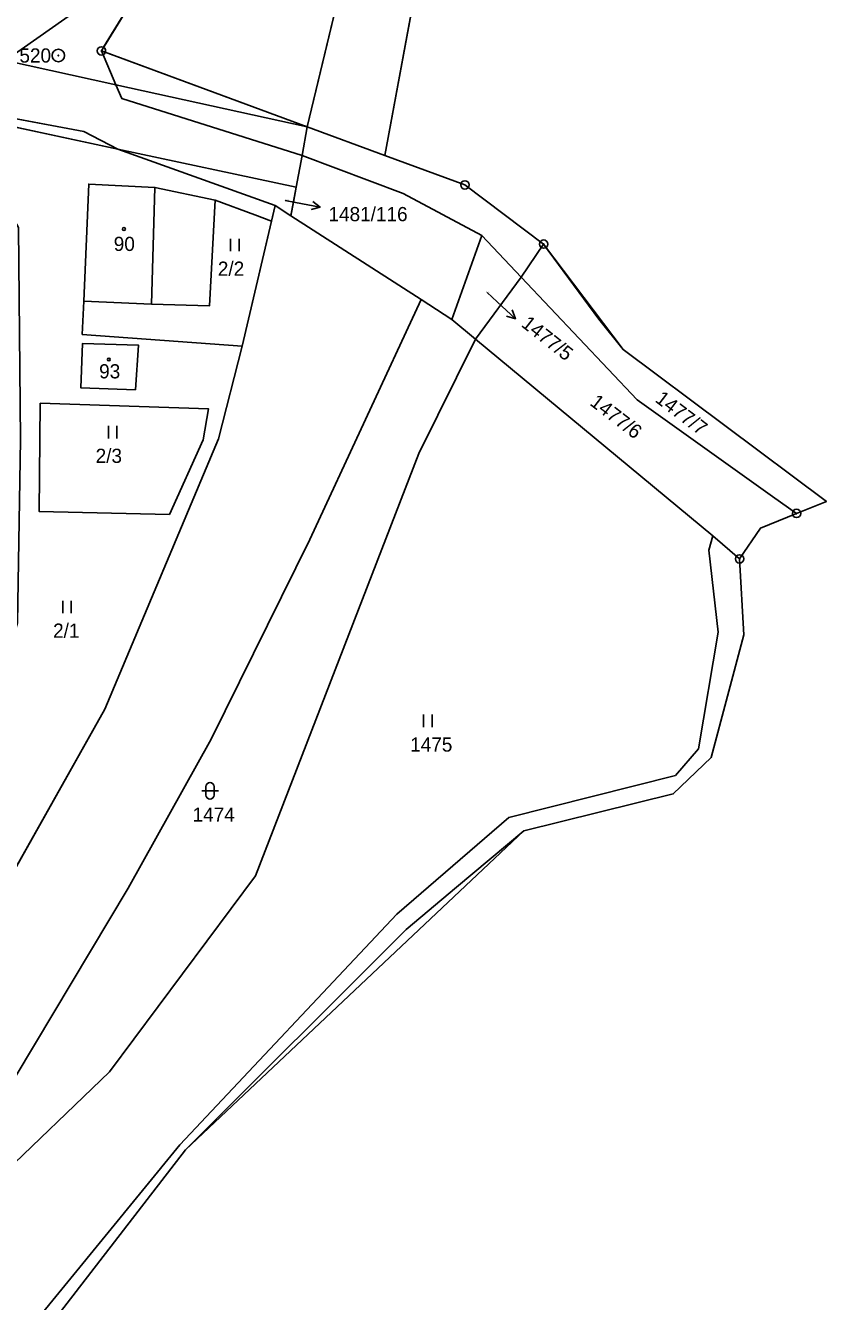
# Model space of a CAD drawing. Extents: x -760642 to -757221, y -1092371 to -1088855.
# Drawn here: x -758906 to -758810, y -1089975.4 to -1089822.5 of the extents above; entities that cross this region are included whole.
import ezdxf

# ---------------------------------------------------------------- set-up
doc = ezdxf.new("R2010")
doc.units = 0
for name, color, linetype in [('Vrstva 1', 7, 'Continuous'), ('Vrstva 13', 7, 'Continuous'), ('Vrstva 16', 7, 'Continuous'), ('Vrstva 17', 7, 'Continuous'), ('Vrstva 18', 7, 'Continuous'), ('Vrstva 19', 7, 'Continuous'), ('Vrstva 24', 7, 'Continuous'), ('Vrstva 25', 7, 'Continuous'), ('Vrstva 26', 7, 'Continuous'), ('Vrstva 27', 7, 'Continuous'), ('Vrstva 28', 7, 'Continuous'), ('Vrstva 4', 7, 'Continuous')]:
    doc.layers.add(name, color=color, linetype=linetype)

msp = doc.modelspace()

# ---------------------------------------------------------------- linework, layer by layer
at = {"layer": 'Vrstva 1'}
for p, q in [((-758860.09, -1089783.94), (-758872.24, -1089834.59)), ((-758883.26, -1089803.24), (-758896.92, -1089825.49)), ((-758908.4, -1089826.64), (-758891.72, -1089814.9)), ((-758896.92, -1089825.49), (-758872.24, -1089834.59)), ((-758908.4, -1089826.64), (-758895.18, -1089829.55)), ((-758895.18, -1089829.55), (-758872.24, -1089834.59)), ((-758915.94, -1089831.98), (-758899.04, -1089835.16)), ((-758914.44, -1089833.07), (-758894.95, -1089837.25)), ((-758872.24, -1089834.59), (-758872.87, -1089838.03)), ((-758872.24, -1089834.59), (-758862.96, -1089838.01)), ((-758899.04, -1089835.16), (-758894.95, -1089837.25)), ((-758894.95, -1089837.25), (-758876.11, -1089844.03)), ((-758894.95, -1089837.25), (-758873.57, -1089841.83)), ((-758872.87, -1089838.03), (-758873.57, -1089841.83)), ((-758898.44, -1089841.46), (-758899.02, -1089855.5)), ((-758898.44, -1089841.46), (-758890.51, -1089841.85)), ((-758883.28, -1089843.38), (-758890.51, -1089841.85)), ((-758873.57, -1089841.83), (-758874.2, -1089845.26)), ((-758883.96, -1089856.04), (-758883.28, -1089843.38)), ((-758883.28, -1089843.38), (-758878.54, -1089845.15)), ((-758878.54, -1089845.15), (-758876.54, -1089845.89)), ((-758876.54, -1089845.89), (-758876.11, -1089844.03)), ((-758876.11, -1089844.03), (-758874.2, -1089845.26)), ((-758876.54, -1089845.89), (-758880.03, -1089860.89)), ((-758851.32, -1089847.62), (-758854.9, -1089857.68)), ((-758846.61, -1089852.61), (-758851.32, -1089847.62)), ((-758843.91, -1089848.65), (-758846.61, -1089852.61)), ((-758846.61, -1089852.61), (-758852.08, -1089860.03)), ((-758846.61, -1089852.61), (-758832.7, -1089867.33)), ((-758899.22, -1089859.48), (-758899.02, -1089855.5)), ((-758890.93, -1089855.83), (-758899.02, -1089855.5)), ((-758890.93, -1089855.83), (-758883.96, -1089856.04)), ((-758858.6, -1089855.3), (-758871.92, -1089884.05)), ((-758858.6, -1089855.3), (-758854.9, -1089857.68)), ((-758854.9, -1089857.68), (-758852.08, -1089860.03)), ((-758899.39, -1089865.87), (-758899.19, -1089860.56)), ((-758880.03, -1089860.89), (-758899.22, -1089859.48)), ((-758899.19, -1089860.56), (-758892.46, -1089860.77)), ((-758892.46, -1089860.77), (-758892.83, -1089866.1)), ((-758858.88, -1089873.75), (-758852.08, -1089860.03)), ((-758852.08, -1089860.03), (-758823.63, -1089883.61)), ((-758880.03, -1089860.89), (-758882.89, -1089871.97)), ((-758892.83, -1089866.1), (-758899.39, -1089865.87)), ((-758904.38, -1089880.68), (-758904.27, -1089867.7)), ((-758904.27, -1089867.7), (-758884.07, -1089868.4)), ((-758884.07, -1089868.4), (-758884.72, -1089872.1)), ((-758832.7, -1089867.33), (-758816.48, -1089878.88)), ((-758882.89, -1089871.97), (-758896.51, -1089904.37)), ((-758884.72, -1089872.1), (-758888.77, -1089881.06)), ((-758878.43, -1089924.34), (-758858.88, -1089873.75)), ((-758816.48, -1089878.88), (-758813.6, -1089880.93)), ((-758888.77, -1089881.06), (-758904.38, -1089880.68)), ((-758824.12, -1089885.32), (-758823.63, -1089883.61)), ((-758823.63, -1089883.61), (-758820.43, -1089886.38)), ((-758871.92, -1089884.05), (-758883.77, -1089907.96)), ((-758822.98, -1089895.16), (-758824.12, -1089885.32)), ((-758822.98, -1089895.16), (-758825.34, -1089909.15)), ((-758896.51, -1089904.37), (-758924.22, -1089953.65)), ((-758883.77, -1089907.96), (-758893.71, -1089925.82)), ((-758825.34, -1089909.15), (-758828.09, -1089912.34)), ((-758828.09, -1089912.34), (-758848.1, -1089917.36)), ((-758848.1, -1089917.36), (-758861.52, -1089928.97)), ((-758878.43, -1089924.34), (-758895.93, -1089947.85)), ((-758893.71, -1089925.82), (-758921.51, -1089972.3)), ((-758861.52, -1089928.97), (-758887.5, -1089956.61)), ((-758895.93, -1089947.85), (-758921.51, -1089972.3)), ((-758887.5, -1089956.61), (-758905.42, -1089978.5))]:
    msp.add_line(p, q, dxfattribs=at)
at = {"layer": 'Vrstva 13'}
for p, q in [((-758853.09, -1089784.76), (-758862.96, -1089838.01)), ((-758862.96, -1089838.01), (-758853.35, -1089841.55)), ((-758853.35, -1089841.55), (-758843.91, -1089848.65)), ((-758843.91, -1089848.65), (-758837.31, -1089857.65)), ((-758837.31, -1089857.65), (-758834.39, -1089861.28)), ((-758834.39, -1089861.28), (-758810.01, -1089879.49)), ((-758813.6, -1089880.93), (-758810.01, -1089879.49)), ((-758817.93, -1089882.68), (-758813.6, -1089880.93)), ((-758817.93, -1089882.68), (-758820.43, -1089886.38)), ((-758820.43, -1089886.38), (-758819.93, -1089895.48)), ((-758819.93, -1089895.48), (-758823.83, -1089910.16)), ((-758823.83, -1089910.16), (-758828.38, -1089914.55)), ((-758828.38, -1089914.55), (-758846.3, -1089918.96)), ((-758846.3, -1089918.96), (-758854.35, -1089925.7)), ((-758854.35, -1089925.7), (-758860.4, -1089930.78)), ((-758860.4, -1089930.78), (-758886.85, -1089957.18)), ((-758886.85, -1089957.18), (-758902.79, -1089977.85))]:
    msp.add_line(p, q, dxfattribs=at)
at = {"layer": 'Vrstva 16'}
for p, q in [((-758874.91, -1089843.44), (-758873.65, -1089843.67)), ((-758873.65, -1089843.67), (-758870.698, -1089844.203)), ((-758850.69, -1089854.45), (-758849.5, -1089855.55)), ((-758849.5, -1089855.55), (-758847.299, -1089857.589))]:
    msp.add_line(p, q, dxfattribs=at)
for points in [[(-758871.593, -1089843.533), (-758870.698, -1089844.203), (-758871.771, -1089844.517)], [(-758847.693, -1089856.542), (-758847.299, -1089857.589), (-758848.372, -1089857.276)]]:
    msp.add_lwpolyline(points, dxfattribs=at)
at = {"layer": 'Vrstva 24'}
for centre, radius in [((-758902.08, -1089826.04), 0.75), ((-758896.92, -1089825.49), 0.5), ((-758896.92, -1089825.49), 0.0327), ((-758902.08, -1089826.04), 0.0327), ((-758853.35, -1089841.55), 0.5), ((-758853.35, -1089841.55), 0.0327), ((-758843.91, -1089848.65), 0.5), ((-758843.91, -1089848.65), 0.0327), ((-758813.6, -1089880.93), 0.5), ((-758813.6, -1089880.93), 0.0327), ((-758820.43, -1089886.38), 0.5), ((-758820.43, -1089886.38), 0.0327)]:
    msp.add_circle(centre, radius, dxfattribs=at)
at = {"layer": 'Vrstva 25'}
for p, q in [((-758881.437, -1089848.005), (-758881.437, -1089849.505)), ((-758880.415, -1089849.505), (-758880.415, -1089848.005)), ((-758896.077, -1089870.435), (-758896.077, -1089871.935)), ((-758895.055, -1089871.935), (-758895.055, -1089870.435)), ((-758901.557, -1089891.385), (-758901.557, -1089892.885)), ((-758900.535, -1089892.885), (-758900.535, -1089891.385)), ((-758858.297, -1089905.035), (-758858.297, -1089906.535)), ((-758857.275, -1089906.535), (-758857.275, -1089905.035)), ((-758884.9, -1089914.17), (-758882.9, -1089914.17)), ((-758884.4, -1089914.67), (-758884.4, -1089913.67)), ((-758883.4, -1089914.67), (-758883.4, -1089913.67))]:
    msp.add_line(p, q, dxfattribs=at)
for centre in [(-758894.22, -1089846.84), (-758896.03, -1089862.48)]:
    msp.add_circle(centre, 0.175, dxfattribs=at)
for centre, start, end in [((-758883.9, -1089913.67), 0, 180), ((-758883.9, -1089914.67), 180, 0)]:
    msp.add_arc(centre, 0.5, start, end, dxfattribs=at)
at = {"layer": 'Vrstva 26'}
for points in [[(-758896.451, -1089825.663), (-758872.24, -1089834.59), (-758860.09, -1089783.94), (-758860.19, -1089772.49), (-758861.15, -1089764.91), (-758871.39, -1089733.79), (-758872.724, -1089741.447)], [(-758896.451, -1089825.663), (-758872.24, -1089834.59), (-758860.09, -1089783.94), (-758860.19, -1089772.49), (-758861.15, -1089764.91), (-758871.39, -1089733.79), (-758872.724, -1089741.447)], [(-758883.522, -1089803.666), (-758896.658, -1089825.064)], [(-758883.522, -1089803.666), (-758896.658, -1089825.064)], [(-758977.118, -1089818.836), (-758981.19, -1089818.61), (-758994.11, -1089817.55), (-758994.67, -1089819.64), (-758995.29, -1089821.97), (-758978.87, -1089822.04), (-758940.36, -1089829.46), (-758915.94, -1089831.98), (-758899.04, -1089835.16), (-758894.95, -1089837.25), (-758873.57, -1089841.83), (-758872.87, -1089838.03), (-758894.48, -1089831.19), (-758895.18, -1089829.55), (-758908.4, -1089826.64), (-758937.97, -1089820.13), (-758956.38, -1089819.99), (-758977.118, -1089818.836)], [(-758963.611, -1089830.435), (-758952.79, -1089831.19), (-758949.17, -1089831.31), (-758943.53, -1089831.74), (-758937.22, -1089832.05), (-758924.87, -1089832.81), (-758919.62, -1089832.74), (-758917.76, -1089837.18), (-758916.16, -1089832.7), (-758914.44, -1089833.07), (-758894.95, -1089837.25), (-758899.04, -1089835.16), (-758915.94, -1089831.98), (-758940.36, -1089829.46), (-758978.87, -1089822.04)], [(-758895.18, -1089829.55), (-758894.48, -1089831.19), (-758872.87, -1089838.03), (-758872.24, -1089834.59), (-758895.18, -1089829.55)], [(-758890.51, -1089841.85), (-758883.28, -1089843.38), (-758878.54, -1089845.15), (-758876.54, -1089845.89), (-758876.11, -1089844.03), (-758894.95, -1089837.25), (-758914.44, -1089833.07), (-758906.87, -1089846.64), (-758906.61, -1089872.1), (-758906.98, -1089894.03), (-758924.22, -1089953.65), (-758896.51, -1089904.37), (-758882.89, -1089871.97), (-758880.03, -1089860.89), (-758899.22, -1089859.48), (-758899.02, -1089855.5), (-758898.44, -1089841.46), (-758890.51, -1089841.85)], [(-758873.9, -1089843.624), (-758873.57, -1089841.83), (-758894.95, -1089837.25), (-758876.11, -1089844.03), (-758874.2, -1089845.26), (-758873.9, -1089843.624)], [(-758890.93, -1089855.83), (-758890.51, -1089841.85), (-758898.44, -1089841.46), (-758899.02, -1089855.5), (-758890.93, -1089855.83)], [(-758890.51, -1089841.85), (-758890.93, -1089855.83), (-758883.96, -1089856.04), (-758883.28, -1089843.38), (-758890.51, -1089841.85)], [(-758899.22, -1089859.48), (-758880.03, -1089860.89), (-758876.54, -1089845.89), (-758878.54, -1089845.15), (-758883.28, -1089843.38), (-758883.96, -1089856.04), (-758890.93, -1089855.83), (-758899.02, -1089855.5), (-758899.22, -1089859.48)], [(-758892.83, -1089866.1), (-758892.46, -1089860.77), (-758899.19, -1089860.56), (-758899.39, -1089865.87), (-758892.83, -1089866.1)], [(-758904.27, -1089867.7), (-758904.38, -1089880.68), (-758888.77, -1089881.06), (-758884.72, -1089872.1), (-758884.07, -1089868.4), (-758904.27, -1089867.7)]]:
    msp.add_lwpolyline(points, dxfattribs=at)
for start, end in [(0, 58.45288), (0, 58.45288), (339.76008, 0), (339.76008, 0)]:
    msp.add_arc((-758896.92, -1089825.49), 0.5, start, end, dxfattribs=at)
at = {"layer": 'Vrstva 27'}
msp.add_lwpolyline([(-758997.68, -1089983.64), (-758994.32, -1089983.61), (-758971.39, -1089978.3), (-758960.15, -1089975.62), (-758963.14, -1089979.05), (-758965.97, -1089983.82), (-758954.54, -1089980.81), (-758924.22, -1089953.65), (-758896.51, -1089904.37), (-758882.89, -1089871.97), (-758880.03, -1089860.89), (-758876.11, -1089844.03), (-758874.2, -1089845.26), (-758873.57, -1089841.83), (-758872.87, -1089838.03), (-758872.24, -1089834.59), (-758895.18, -1089829.55), (-758908.4, -1089826.64), (-758937.97, -1089820.13)], dxfattribs=at)
at = {"layer": 'Vrstva 28'}
msp.add_lwpolyline([(-758853.09, -1089784.76), (-758862.96, -1089838.01), (-758853.35, -1089841.55), (-758843.91, -1089848.65), (-758834.39, -1089861.28), (-758810.01, -1089879.49), (-758813.6, -1089880.93), (-758817.93, -1089882.68), (-758820.43, -1089886.38), (-758819.93, -1089895.48), (-758823.83, -1089910.16), (-758828.38, -1089914.55), (-758846.3, -1089918.96), (-758886.85, -1089957.18), (-758902.79, -1089977.85), (-758916.23, -1089997.74), (-758956.42, -1090038.78), (-758959.89, -1090045.65), (-758962.96, -1090054.21)], dxfattribs=at)
at = {"layer": 'Vrstva 4'}
for p, q in [((-758895.18, -1089829.55), (-758896.92, -1089825.49)), ((-758894.48, -1089831.19), (-758895.18, -1089829.55)), ((-758872.87, -1089838.03), (-758894.48, -1089831.19)), ((-758860.76, -1089842.58), (-758872.87, -1089838.03)), ((-758890.93, -1089855.83), (-758890.51, -1089841.85)), ((-758851.32, -1089847.62), (-758860.76, -1089842.58)), ((-758874.2, -1089845.26), (-758858.6, -1089855.3))]:
    msp.add_line(p, q, dxfattribs=at)

# ---------------------------------------------------------------- texts
at = {"layer": 'Vrstva 16'}
msp.add_text('1481/116', height=1.7, dxfattribs=at).set_placement((-758869.7, -1089845.9))
msp.add_text('1477/5', height=1.7, rotation=321.74919, dxfattribs=at).set_placement((-758846.702, -1089858.435))
at = {"layer": 'Vrstva 17'}
msp.add_text('520', height=1.7, dxfattribs=at).set_placement((-758906.746, -1089826.89))
at = {"layer": 'Vrstva 18'}
for s, height, p in [('1481/116', 0.1, (-758875.08, -1089843.44)), ('2/2', 1.7, (-758882.962, -1089852.44)), ('1477/5', 0.1, (-758850.844, -1089854.45)), ('2/3', 1.7, (-758897.61, -1089874.87)), ('2/1', 1.7, (-758902.71, -1089895.82)), ('1475', 1.7, (-758859.91, -1089909.47)), ('1474', 1.7, (-758885.99, -1089917.87))]:
    msp.add_text(s, height=height, dxfattribs=at).set_placement(p)
for s, rotation, p in [('1477/6', 322.38603, (-758838.48, -1089867.85)), ('1477/7', 322.75314, (-758830.66, -1089867.46))]:
    msp.add_text(s, height=1.7, rotation=rotation, dxfattribs=at).set_placement(p)
at = {"layer": 'Vrstva 19'}
for s, p in [('90', (-758895.44, -1089849.47)), ('93', (-758897.19, -1089864.74))]:
    msp.add_text(s, height=1.7, dxfattribs=at).set_placement(p)

doc.saveas('drawing.dxf')
